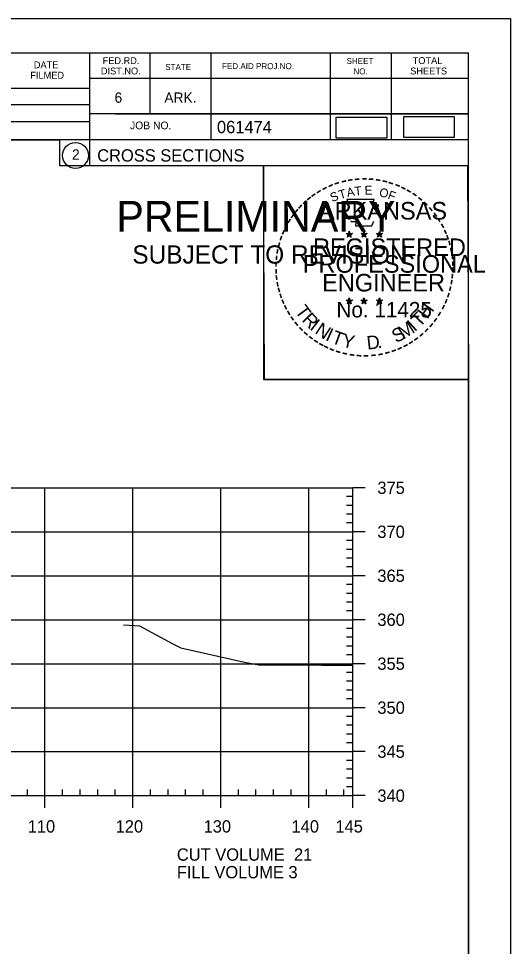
# Model space of a CAD drawing. Extents: x 1359801 to 1362404, y 372415 to 374228.
# Drawn here: x 1360078.4 to 1360134.3, y 373482.5 to 373588 of the extents above; entities that cross this region are included whole.
import ezdxf

# ---------------------------------------------------------------- set-up
doc = ezdxf.new("R2010")
doc.units = 0
for name, color, linetype in [('S_DRG_PT_SYM', 7, 'Continuous'), ('S_MAILBOX', 7, 'Continuous'), ('S_PRIMARY_CTL', 7, 'Continuous'), ('S_PRIMARY_CTL_ANNOT', 7, 'Continuous'), ('S_SHOULDER', 7, 'Continuous'), ('S_TELEPHONE_UTILITIES', 7, 'Continuous'), ('S_UNDERGROUND_CABLE', 7, 'Continuous'), ('S_UTL_PT_SYM', 7, 'Continuous'), ('S_WATER_UTILITIES', 7, 'Continuous')]:
    doc.layers.add(name, color=color, linetype=linetype)

msp = doc.modelspace()

# ---------------------------------------------------------------- linework, layer by layer
at = {"layer": 'S_DRG_PT_SYM'}
msp.add_lwpolyline([(1360090.27, 373519.01), (1360092.1, 373518.91), (1360095.9, 373516.84), (1360096.79, 373516.41), (1360104.04, 373514.76), (1360105.69, 373514.47), (1360112.82, 373514.43), (1360114.44, 373514.43), (1360116.35, 373514.45)], dxfattribs=at)
at = {"layer": 'S_MAILBOX'}
for p, q in [((1359826.35, 373534.6), (1360116.35, 373534.6)), ((1359826.35, 373534.6), (1360116.35, 373534.6)), ((1360081.35, 373499.6), (1360081.35, 373534.6)), ((1360081.35, 373499.6), (1360081.35, 373534.6)), ((1360091.35, 373499.6), (1360091.35, 373534.6)), ((1360091.35, 373499.6), (1360091.35, 373534.6)), ((1360101.35, 373499.6), (1360101.35, 373534.6)), ((1360101.35, 373499.6), (1360101.35, 373534.6)), ((1360111.35, 373499.6), (1360111.35, 373534.6)), ((1360111.35, 373499.6), (1360111.35, 373534.6)), ((1360116.35, 373499.6), (1360116.35, 373534.6)), ((1360116.35, 373499.6), (1360116.35, 373534.6)), ((1359826.35, 373529.6), (1360116.35, 373529.6)), ((1359826.35, 373529.6), (1360116.35, 373529.6)), ((1359826.35, 373524.6), (1360116.35, 373524.6)), ((1359826.35, 373524.6), (1360116.35, 373524.6)), ((1359826.35, 373519.6), (1360116.35, 373519.6)), ((1359826.35, 373519.6), (1360116.35, 373519.6)), ((1359826.35, 373514.6), (1360116.35, 373514.6)), ((1359826.35, 373514.6), (1360116.35, 373514.6)), ((1359826.35, 373509.6), (1360116.35, 373509.6)), ((1359826.35, 373509.6), (1360116.35, 373509.6)), ((1359826.35, 373504.6), (1360116.35, 373504.6)), ((1359826.35, 373504.6), (1360116.35, 373504.6)), ((1359826.35, 373499.6), (1360116.35, 373499.6)), ((1359826.35, 373499.6), (1360116.35, 373499.6))]:
    msp.add_line(p, q, dxfattribs=at)
at = {"layer": 'S_SHOULDER'}
for p, q in [((1359800.95, 373587.95), (1360134.28, 373587.95)), ((1360105.56, 373548.8), (1360105.56, 373548.8))]:
    msp.add_line(p, q, dxfattribs=at)
for points in [[(1359800.94, 373587.95), (1360134.28, 373587.95), (1360134.28, 373374.61), (1359800.94, 373374.61)], [(1360047.27, 373584.06), (1360047.27, 373574.18), (1360083, 373574.18), (1360083, 373571.26), (1360106.2, 373571.26), (1360106.2, 373546.93), (1360129.53, 373546.93), (1360129.53, 373378.6), (1359813.35, 373378.6), (1359813.35, 373584.06)], [(1360106.2, 373571.26), (1360129.41, 373571.26), (1360129.53, 373546.93), (1360106.32, 373546.93)]]:
    msp.add_lwpolyline(points, close=True, dxfattribs=at)
at = {"layer": 'S_TELEPHONE_UTILITIES'}
for p, q in [((1360115.62, 373563.51), (1360115.96, 373563.4)), ((1360115.62, 373563.51), (1360115.87, 373563.47)), ((1360115.62, 373563.51), (1360115.85, 373563.39)), ((1360115.75, 373563.1), (1360115.96, 373563.4)), ((1360115.75, 373563.1), (1360115.87, 373563.35)), ((1360115.75, 373563.1), (1360115.96, 373563.32)), ((1360115.96, 373563.77), (1360115.92, 373563.51)), ((1360115.96, 373563.4), (1360115.96, 373563.77)), ((1360115.96, 373563.77), (1360116.01, 373563.52)), ((1360116.31, 373563.51), (1360115.96, 373563.4)), ((1360116.18, 373563.1), (1360115.96, 373563.4)), ((1360116.18, 373563.1), (1360115.96, 373563.32)), ((1360116.31, 373563.51), (1360116.03, 373563.46)), ((1360116.18, 373563.1), (1360116.04, 373563.4)), ((1360116.31, 373563.51), (1360116.11, 373563.41)), ((1360117.29, 373563.51), (1360117.63, 373563.4)), ((1360117.29, 373563.51), (1360117.54, 373563.47)), ((1360117.29, 373563.51), (1360117.52, 373563.39)), ((1360117.42, 373563.1), (1360117.63, 373563.4)), ((1360117.42, 373563.1), (1360117.54, 373563.35)), ((1360117.42, 373563.1), (1360117.63, 373563.32)), ((1360117.63, 373563.77), (1360117.59, 373563.51)), ((1360117.63, 373563.4), (1360117.63, 373563.77)), ((1360117.63, 373563.77), (1360117.68, 373563.52)), ((1360117.98, 373563.51), (1360117.63, 373563.4)), ((1360117.85, 373563.1), (1360117.63, 373563.4)), ((1360117.85, 373563.1), (1360117.63, 373563.32)), ((1360117.98, 373563.51), (1360117.7, 373563.46)), ((1360117.85, 373563.1), (1360117.71, 373563.4)), ((1360117.98, 373563.51), (1360117.78, 373563.41)), ((1360119.05, 373563.5), (1360119.4, 373563.39)), ((1360119.05, 373563.5), (1360119.3, 373563.46)), ((1360119.05, 373563.5), (1360119.29, 373563.38)), ((1360119.18, 373563.09), (1360119.4, 373563.39)), ((1360119.18, 373563.09), (1360119.31, 373563.34)), ((1360119.18, 373563.09), (1360119.4, 373563.31)), ((1360119.4, 373563.75), (1360119.36, 373563.5)), ((1360119.4, 373563.39), (1360119.4, 373563.75)), ((1360119.4, 373563.75), (1360119.45, 373563.5)), ((1360119.75, 373563.5), (1360119.4, 373563.39)), ((1360119.61, 373563.09), (1360119.4, 373563.39)), ((1360119.61, 373563.09), (1360119.4, 373563.31)), ((1360119.75, 373563.5), (1360119.46, 373563.45)), ((1360119.61, 373563.09), (1360119.47, 373563.38)), ((1360119.75, 373563.5), (1360119.54, 373563.4)), ((1360115.61, 373555.94), (1360115.96, 373555.83)), ((1360115.61, 373555.94), (1360115.86, 373555.89)), ((1360115.61, 373555.94), (1360115.85, 373555.82)), ((1360115.96, 373556.19), (1360115.92, 373555.94)), ((1360115.96, 373555.83), (1360115.96, 373556.19)), ((1360115.96, 373556.19), (1360116.01, 373555.94)), ((1360116.31, 373555.94), (1360115.96, 373555.83)), ((1360116.31, 373555.94), (1360116.02, 373555.89)), ((1360116.31, 373555.94), (1360116.1, 373555.84)), ((1360117.28, 373555.94), (1360117.63, 373555.83)), ((1360117.28, 373555.94), (1360117.53, 373555.89)), ((1360117.28, 373555.94), (1360117.52, 373555.82)), ((1360117.63, 373556.19), (1360117.59, 373555.94)), ((1360117.63, 373555.83), (1360117.63, 373556.19)), ((1360117.63, 373556.19), (1360117.68, 373555.94)), ((1360117.98, 373555.94), (1360117.63, 373555.83)), ((1360117.98, 373555.94), (1360117.69, 373555.89)), ((1360117.98, 373555.94), (1360117.77, 373555.84)), ((1360119.05, 373555.93), (1360119.4, 373555.82)), ((1360119.05, 373555.93), (1360119.3, 373555.88)), ((1360119.05, 373555.93), (1360119.28, 373555.81)), ((1360119.4, 373556.18), (1360119.36, 373555.93)), ((1360119.4, 373555.82), (1360119.4, 373556.18)), ((1360119.4, 373556.18), (1360119.45, 373555.93)), ((1360119.74, 373555.93), (1360119.4, 373555.82)), ((1360119.74, 373555.93), (1360119.46, 373555.88)), ((1360119.74, 373555.93), (1360119.54, 373555.83)), ((1360115.74, 373555.53), (1360115.96, 373555.83)), ((1360115.74, 373555.53), (1360115.87, 373555.78)), ((1360115.74, 373555.53), (1360115.96, 373555.75)), ((1360116.17, 373555.53), (1360115.96, 373555.83)), ((1360116.17, 373555.53), (1360115.96, 373555.75)), ((1360116.17, 373555.53), (1360116.04, 373555.82)), ((1360117.41, 373555.53), (1360117.63, 373555.83)), ((1360117.41, 373555.53), (1360117.54, 373555.78)), ((1360117.41, 373555.53), (1360117.63, 373555.75)), ((1360117.84, 373555.53), (1360117.63, 373555.83)), ((1360117.84, 373555.53), (1360117.63, 373555.75)), ((1360117.84, 373555.53), (1360117.71, 373555.82)), ((1360119.18, 373555.52), (1360119.4, 373555.82)), ((1360119.18, 373555.52), (1360119.31, 373555.77)), ((1360119.18, 373555.52), (1360119.39, 373555.74)), ((1360119.61, 373555.52), (1360119.39, 373555.74)), ((1360119.61, 373555.52), (1360119.4, 373555.82)), ((1360119.61, 373555.52), (1360119.47, 373555.81))]:
    msp.add_line(p, q, dxfattribs=at)
for points in [[(1360115.66, 373567.39), (1360115.93, 373566.56)], [(1360119.17, 373566.47), (1360119.31, 373566.75), (1360118.62, 373566.73), (1360118.77, 373567.39), (1360115.66, 373567.39)], [(1360116.15, 373564.97), (1360116.15, 373564.88), (1360116.71, 373564.86), (1360116.66, 373564.39), (1360118.53, 373564.39), (1360118.73, 373564.92)], [(1360115.96, 373563.77), (1360116.18, 373563.1), (1360115.62, 373563.51), (1360116.31, 373563.51), (1360115.75, 373563.1), (1360115.96, 373563.77)], [(1360117.63, 373563.77), (1360117.85, 373563.1), (1360117.29, 373563.51), (1360117.98, 373563.51), (1360117.42, 373563.1), (1360117.63, 373563.77)], [(1360119.4, 373563.75), (1360119.61, 373563.09), (1360119.05, 373563.5), (1360119.75, 373563.5), (1360119.18, 373563.09), (1360119.4, 373563.75)], [(1360115.96, 373556.19), (1360116.17, 373555.53), (1360115.61, 373555.94), (1360116.31, 373555.94), (1360115.74, 373555.53), (1360115.96, 373556.19)], [(1360117.63, 373556.19), (1360117.84, 373555.53), (1360117.28, 373555.94), (1360117.98, 373555.94), (1360117.41, 373555.53), (1360117.63, 373556.19)], [(1360119.4, 373556.18), (1360119.61, 373555.52), (1360119.05, 373555.93), (1360119.74, 373555.93), (1360119.18, 373555.52), (1360119.4, 373556.18)]]:
    msp.add_lwpolyline(points, dxfattribs=at)
for centre, radius in [((1360115.96, 373563.4), 0.172), ((1360115.96, 373563.4), 0.145), ((1360115.96, 373563.4), 0.116), ((1360115.96, 373563.4), 0.0991), ((1360115.96, 373563.4), 0.0747), ((1360115.96, 373563.4), 0.0495), ((1360115.96, 373563.4), 0.0296), ((1360117.63, 373563.4), 0.172), ((1360117.63, 373563.4), 0.145), ((1360117.63, 373563.4), 0.116), ((1360117.63, 373563.4), 0.0991), ((1360117.63, 373563.4), 0.0747), ((1360117.63, 373563.4), 0.0495), ((1360117.63, 373563.4), 0.0296), ((1360119.4, 373563.39), 0.172), ((1360119.4, 373563.39), 0.145), ((1360119.4, 373563.39), 0.116), ((1360119.4, 373563.39), 0.0991), ((1360119.4, 373563.39), 0.0747), ((1360119.4, 373563.39), 0.0495), ((1360119.4, 373563.39), 0.0296), ((1360115.96, 373555.83), 0.172), ((1360115.96, 373555.83), 0.145), ((1360115.96, 373555.83), 0.116), ((1360115.96, 373555.83), 0.0991), ((1360115.96, 373555.83), 0.0747), ((1360115.96, 373555.83), 0.0495), ((1360117.63, 373555.83), 0.172), ((1360117.63, 373555.83), 0.145), ((1360117.63, 373555.83), 0.116), ((1360117.63, 373555.83), 0.0991), ((1360117.63, 373555.83), 0.0747), ((1360117.63, 373555.83), 0.0495), ((1360119.4, 373555.82), 0.172), ((1360119.4, 373555.82), 0.145), ((1360119.4, 373555.82), 0.116), ((1360119.4, 373555.82), 0.0991), ((1360119.4, 373555.82), 0.0747), ((1360115.96, 373555.83), 0.0296), ((1360117.63, 373555.83), 0.0296), ((1360119.4, 373555.82), 0.0495), ((1360119.4, 373555.82), 0.0296)]:
    msp.add_circle(centre, radius, dxfattribs=at)
at = {"layer": 'S_UNDERGROUND_CABLE'}
for points in [[(1360114.41, 373574.4), (1360120.25, 373574.4), (1360120.25, 373576.71), (1360114.41, 373576.71)], [(1360122.11, 373574.48), (1360127.94, 373574.48), (1360127.94, 373576.79), (1360122.11, 373576.79)]]:
    msp.add_lwpolyline(points, close=True, dxfattribs=at)
at = {"layer": 'S_UTL_PT_SYM'}
for p, q in [((1359813.35, 373584.06), (1360129.53, 373584.06)), ((1360086.43, 373584.06), (1360086.43, 373571.26)), ((1360093.27, 373584.06), (1360093.27, 373577.12)), ((1360100.21, 373584.06), (1360100.21, 373574.18)), ((1360113.79, 373584.06), (1360113.79, 373574.18)), ((1360120.73, 373584.06), (1360120.73, 373574.18)), ((1360129.53, 373378.6), (1360129.53, 373584.06)), ((1360129.53, 373581.12), (1360086.43, 373581.12)), ((1360129.53, 373581.14), (1360129.53, 373581.14)), ((1360047.27, 373580.04), (1360086.43, 373580.04)), ((1360047.27, 373578.18), (1360086.43, 373578.18)), ((1360129.53, 373577.12), (1360086.43, 373577.12)), ((1360089.39, 373577.12), (1360129.53, 373577.12)), ((1360047.27, 373576.24), (1360086.43, 373576.24)), ((1360129.53, 373574.18), (1360047.27, 373574.18)), ((1360086.43, 373571.26), (1360129.53, 373571.26))]:
    msp.add_line(p, q, dxfattribs=at)
msp.add_circle((1360084.82, 373572.39), 1.47, dxfattribs=at)
at = {"layer": 'S_WATER_UTILITIES'}
for p, q in [((1360116.35, 373499.6), (1360116.35, 373534.6)), ((1360117.75, 373534.6), (1360116.35, 373534.6)), ((1360116.35, 373533.6), (1360115.65, 373533.6)), ((1360116.35, 373532.6), (1360115.65, 373532.6)), ((1360116.35, 373531.6), (1360115.65, 373531.6)), ((1360116.35, 373530.6), (1360115.65, 373530.6)), ((1360117.75, 373529.6), (1360116.35, 373529.6)), ((1360116.35, 373528.6), (1360115.65, 373528.6)), ((1360116.35, 373527.6), (1360115.65, 373527.6)), ((1360116.35, 373526.6), (1360115.65, 373526.6)), ((1360116.35, 373525.6), (1360115.65, 373525.6)), ((1360117.75, 373524.6), (1360116.35, 373524.6)), ((1360116.35, 373523.6), (1360115.65, 373523.6)), ((1360116.35, 373522.6), (1360115.65, 373522.6)), ((1360116.35, 373521.6), (1360115.65, 373521.6)), ((1360116.35, 373520.6), (1360115.65, 373520.6)), ((1360117.75, 373519.6), (1360116.35, 373519.6)), ((1360116.35, 373518.6), (1360115.65, 373518.6)), ((1360116.35, 373517.6), (1360115.65, 373517.6)), ((1360116.35, 373516.6), (1360115.65, 373516.6)), ((1360116.35, 373515.6), (1360115.65, 373515.6)), ((1360117.75, 373514.6), (1360116.35, 373514.6)), ((1360116.35, 373513.6), (1360115.65, 373513.6)), ((1360116.35, 373512.6), (1360115.65, 373512.6)), ((1360116.35, 373511.6), (1360115.65, 373511.6)), ((1360116.35, 373510.6), (1360115.65, 373510.6)), ((1360117.75, 373509.6), (1360116.35, 373509.6)), ((1360116.35, 373508.6), (1360115.65, 373508.6)), ((1360116.35, 373507.6), (1360115.65, 373507.6)), ((1360116.35, 373506.6), (1360115.65, 373506.6)), ((1360116.35, 373505.6), (1360115.65, 373505.6)), ((1360117.75, 373504.6), (1360116.35, 373504.6)), ((1360116.35, 373503.6), (1360115.65, 373503.6)), ((1360116.35, 373502.6), (1360115.65, 373502.6)), ((1360116.35, 373501.6), (1360115.65, 373501.6)), ((1360079.35, 373499.6), (1360079.35, 373500.3)), ((1360083.35, 373499.6), (1360083.35, 373500.3)), ((1360085.35, 373499.6), (1360085.35, 373500.3)), ((1360087.35, 373499.6), (1360087.35, 373500.3)), ((1360089.35, 373499.6), (1360089.35, 373500.3)), ((1360093.35, 373499.6), (1360093.35, 373500.3)), ((1360095.35, 373499.6), (1360095.35, 373500.3)), ((1360097.35, 373499.6), (1360097.35, 373500.3)), ((1360099.35, 373499.6), (1360099.35, 373500.3)), ((1360103.35, 373499.6), (1360103.35, 373500.3)), ((1360105.35, 373499.6), (1360105.35, 373500.3)), ((1360107.35, 373499.6), (1360107.35, 373500.3)), ((1360109.35, 373499.6), (1360109.35, 373500.3)), ((1360113.35, 373499.6), (1360113.35, 373500.3)), ((1360115.35, 373499.6), (1360115.35, 373500.3)), ((1360116.35, 373500.6), (1360115.65, 373500.6)), ((1359826.35, 373499.6), (1360116.35, 373499.6)), ((1360081.35, 373498.2), (1360081.35, 373499.6)), ((1360091.35, 373498.2), (1360091.35, 373499.6)), ((1360101.35, 373498.2), (1360101.35, 373499.6)), ((1360111.35, 373498.2), (1360111.35, 373499.6)), ((1360116.35, 373498.2), (1360116.35, 373499.6)), ((1360117.75, 373499.6), (1360116.35, 373499.6))]:
    msp.add_line(p, q, dxfattribs=at)

# ---------------------------------------------------------------- texts
at = {"layer": 'S_PRIMARY_CTL'}
for s, p in [('375', (1360119.15, 373533.9)), ('370', (1360119.15, 373528.9)), ('365', (1360119.15, 373523.9)), ('360', (1360119.15, 373518.9)), ('355', (1360119.15, 373513.9)), ('350', (1360119.15, 373508.9)), ('345', (1360119.15, 373503.9)), ('340', (1360119.15, 373498.9)), ('110', (1360079.39, 373495.4)), ('120', (1360089.39, 373495.4)), ('130', (1360099.39, 373495.4)), ('140', (1360109.39, 373495.4)), ('145', (1360114.38, 373495.4)), ('CUT VOLUME  21', (1360096.35, 373492.2)), ('FILL VOLUME 3', (1360096.35, 373490.2))]:
    msp.add_text(s, height=1.4, dxfattribs=at).set_placement(p)
at = {"layer": 'S_PRIMARY_CTL_ANNOT'}
for s, height, p in [('PRELIMINARY', 3.5, (1360089.48, 373563.72)), ('DWB', 0.01, (1360090.23, 373565.57)), ('SUBJECT TO REVISION', 2.0751, (1360091.29, 373560.09))]:
    msp.add_text(s, height=height, rotation=360, dxfattribs=at).set_placement(p)
at = {"layer": 'S_TELEPHONE_UTILITIES'}
for s, height, rotation, p in [('-', 1.6, 13.6301, (1360115.15, 373568.76)), ('-', 1.6, 10.2193, (1360115.83, 373568.92)), ('-', 1.6, 5.8968, (1360116.56, 373569.03)), ('-', 1.6, 0.1862, (1360117.33, 373569.1)), ('-', 1.6, 357.743, (1360118.06, 373569.09)), ('-', 1.6, 352.1617, (1360118.8, 373569.03)), ('-', 1.6, 28.7918, (1360113.14, 373567.93)), ('-', 1.6, 24.3072, (1360113.77, 373568.25)), ('-', 1.6, 19.1761, (1360114.4, 373568.52)), ('T', 1, 16.4036, (1360114.92, 373567.4)), ('A', 1, 11.2132, (1360115.75, 373567.65)), ('T', 1, 6.0228, (1360116.6, 373567.82)), ('E', 1, 0.8323, (1360117.7, 373567.93)), ('O', 1, 350.4515, (1360119.31, 373567.72)), ('-', 1.6, 347.2049, (1360119.52, 373568.92)), ('-', 1.6, 342.3362, (1360120.15, 373568.76)), ('-', 1.6, 337.8551, (1360120.89, 373568.54)), ('-', 1.6, 334.1211, (1360121.52, 373568.27)), ('-', 1.6, 329.6409, (1360122.1, 373567.99)), ('-', 1.6, 38.9507, (1360111.49, 373566.79)), ('-', 1.6, 36.2317, (1360111.96, 373567.17)), ('-', 1.6, 34.0636, (1360112.54, 373567.56)), ('S', 1, 21.594, (1360114.01, 373567.07)), ('F', 1, 340.0707, (1360120.26, 373567.49)), ('-', 1.6, 325.8627, (1360122.74, 373567.63)), ('-', 1.6, 320.5297, (1360123.35, 373567.2)), ('-', 1.6, 48.423, (1360110.6, 373565.89)), ('-', 1.6, 42.9622, (1360111.05, 373566.37)), ('ARKANSAS', 2, 360, (1360112.51, 373565.1)), ('-', 1.6, 315.5786, (1360123.95, 373566.71)), ('-', 1.6, 309.8797, (1360124.52, 373566.16)), ('-', 1.6, 54.2325, (1360109.79, 373564.84)), ('-', 1.6, 50.6142, (1360110.2, 373565.41)), ('-', 1.6, 306.6522, (1360125.04, 373565.56)), ('-', 1.6, 62.8713, (1360109.15, 373563.7)), ('-', 1.6, 58.0706, (1360109.46, 373564.31)), ('-', 1.4, 303.6753, (1360125.53, 373564.99)), ('-', 1.6, 299.6684, (1360125.85, 373564.39)), ('-', 1.6, 67.7743, (1360108.89, 373563.09)), ('DWB', 0.01, 360, (1360115.95, 373563.4)), ('DWB', 0.01, 360, (1360117.62, 373563.4)), ('DWB', 0.01, 360, (1360119.39, 373563.39)), ('-', 1.6, 294.6628, (1360126.17, 373563.77)), ('-', 1.6, 290.5728, (1360126.43, 373563.2)), ('-', 1.6, 75.461, (1360108.48, 373561.74)), ('-', 1.6, 72.3945, (1360108.67, 373562.46)), ('REGISTERED', 2, 360, (1360111.83, 373560.95)), ('-', 1.6, 285.1233, (1360126.66, 373562.62)), ('-', 1.6, 81.2013, (1360108.34, 373561.03)), ('-', 1.6, 280.5493, (1360126.86, 373561.87)), ('-', 1.6, 89.0622, (1360108.24, 373559.64)), ('-', 1.6, 85.1863, (1360108.27, 373560.34)), ('PROFESSIONAL', 2, 360, (1360110.68, 373559.05)), ('-', 1.6, 276.5962, (1360127.03, 373561.11)), ('-', 1.6, 274.3301, (1360127.09, 373560.38)), ('-', 1.6, 94.1959, (1360108.28, 373558.91)), ('-', 1.6, 269.9407, (1360127.12, 373559.75)), ('-', 1.6, 98.9479, (1360108.35, 373558.25)), ('-', 1.6, 101.7149, (1360108.48, 373557.51)), ('ENGINEER', 2, 360, (1360112.87, 373556.92)), ('-', 1.6, 260.9953, (1360127.03, 373558.43)), ('-', 1.6, 263.5172, (1360127.1, 373559.09)), ('-', 1.6, 105.4578, (1360108.65, 373556.92)), ('-', 1.6, 255.7626, (1360126.92, 373557.75)), ('-', 1.6, 109.0874, (1360108.86, 373556.29)), ('-', 1.6, 114.0643, (1360109.12, 373555.69)), ('-', 1.6, 247.8887, (1360126.52, 373556.36)), ('-', 1.6, 252.8681, (1360126.74, 373557.03)), ('-', 1.6, 115.7289, (1360109.42, 373555.07)), ('T', 1.54, 306.0406, (1360109.72, 373554.67)), ('No. 11425', 1.757, 360, (1360114.5, 373553.97)), ('DWB', 0.01, 360, (1360115.95, 373555.82)), ('DWB', 0.01, 360, (1360117.62, 373555.82)), ('DWB', 0.01, 360, (1360119.38, 373555.81)), ('H', 1.54, 54.6088, (1360124.84, 373553.7)), ('-', 1.6, 244.6197, (1360126.25, 373555.73)), ('-', 1.6, 120.4471, (1360109.78, 373554.49)), ('-', 1.6, 125.8934, (1360110.18, 373553.93)), ('R', 1.54, 314.005, (1360110.48, 373553.62)), ('I', 1.54, 321.9694, (1360111.38, 373552.69)), ('T', 1.54, 46.6444, (1360123.95, 373552.76)), ('-', 1.6, 233.8452, (1360125.46, 373554.33)), ('-', 1.6, 239.0712, (1360125.86, 373554.98)), ('-', 1.6, 130.7181, (1360110.64, 373553.38)), ('-', 1.6, 134.2238, (1360111.16, 373552.83)), ('N', 1.54, 326.5002, (1360111.95, 373552.22)), ('I', 1.54, 335.3603, (1360113.16, 373551.43)), ('S', 1.54, 26.9312, (1360121.27, 373551.03)), ('M', 1.54, 32.6563, (1360122.1, 373551.43)), ('I', 1.54, 42.1136, (1360123.39, 373552.28)), ('-', 1.6, 225.7653, (1360124.55, 373553.2)), ('-', 1.6, 231.2538, (1360125.03, 373553.76)), ('-', 1.6, 138.9338, (1360111.68, 373552.37)), ('-', 1.6, 144.6463, (1360112.24, 373551.96)), ('T', 1.54, 339.8912, (1360113.82, 373551.1)), ('Y', 1.54, 347.8556, (1360115.04, 373550.66)), ('D', 1.54, 6.3969, (1360118.02, 373550.3)), ('-', 1.6, 215.7363, (1360123.48, 373552.22)), ('-', 1.6, 221.0851, (1360124.03, 373552.69)), ('-', 1.6, 148.0898, (1360112.8, 373551.59)), ('-', 1.6, 151.5704, (1360113.38, 373551.26)), ('-', 1.6, 154.6002, (1360113.9, 373551.02)), ('.', 1.54, 13.7642, (1360119.21, 373550.43)), ('-', 1.6, 204.2516, (1360121.76, 373551.16)), ('-', 1.6, 207.3568, (1360122.39, 373551.48)), ('-', 1.6, 212.2491, (1360122.94, 373551.83)), ('-', 1.6, 158.5612, (1360114.53, 373550.76)), ('-', 1.6, 162.7983, (1360115.21, 373550.55)), ('-', 1.6, 167.5555, (1360115.93, 373550.39)), ('-', 1.6, 173.1155, (1360116.7, 373550.28)), ('-', 1.6, 176.5183, (1360117.45, 373550.22)), ('-', 1.6, 181.5918, (1360118.19, 373550.24)), ('-', 1.6, 185.8167, (1360119, 373550.32)), ('-', 1.6, 191.2858, (1360119.74, 373550.45)), ('-', 1.6, 195.4743, (1360120.47, 373550.65)), ('-', 1.6, 200.7184, (1360121.14, 373550.89))]:
    msp.add_text(s, height=height, rotation=rotation, dxfattribs=at).set_placement(p)
at = {"layer": 'S_UTL_PT_SYM'}
for s, height, p in [('FED.RD.', 0.782, (1360087.91, 373582.78)), ('SHEET', 0.684, (1360115.65, 373582.78)), ('TOTAL', 0.782, (1360123.17, 373582.78)), ('DATE', 0.782, (1360080.09, 373582.3)), ('DIST.NO.', 0.782, (1360087.71, 373581.6)), ('STATE', 0.684, (1360095.03, 373582.1)), ('FED.AID PROJ.NO.', 0.684, (1360101.49, 373582.2)), ('NO.', 0.684, (1360116.43, 373581.6)), ('SHEETS', 0.782, (1360122.89, 373581.6)), ('FILMED', 0.782, (1360079.69, 373581.12)), ('6', 1.17, (1360089.27, 373578.38)), ('ARK.', 1.172, (1360094.93, 373578.38)), ('JOB NO.', 0.879, (1360091.03, 373575.36)), ('061474', 1.4, (1360100.91, 373574.92)), ('2', 1.17, (1360084.43, 373571.91)), ('CROSS SECTIONS', 1.4, (1360087.29, 373571.69))]:
    msp.add_text(s, height=height, rotation=360, dxfattribs=at).set_placement(p)

doc.saveas('drawing.dxf')
